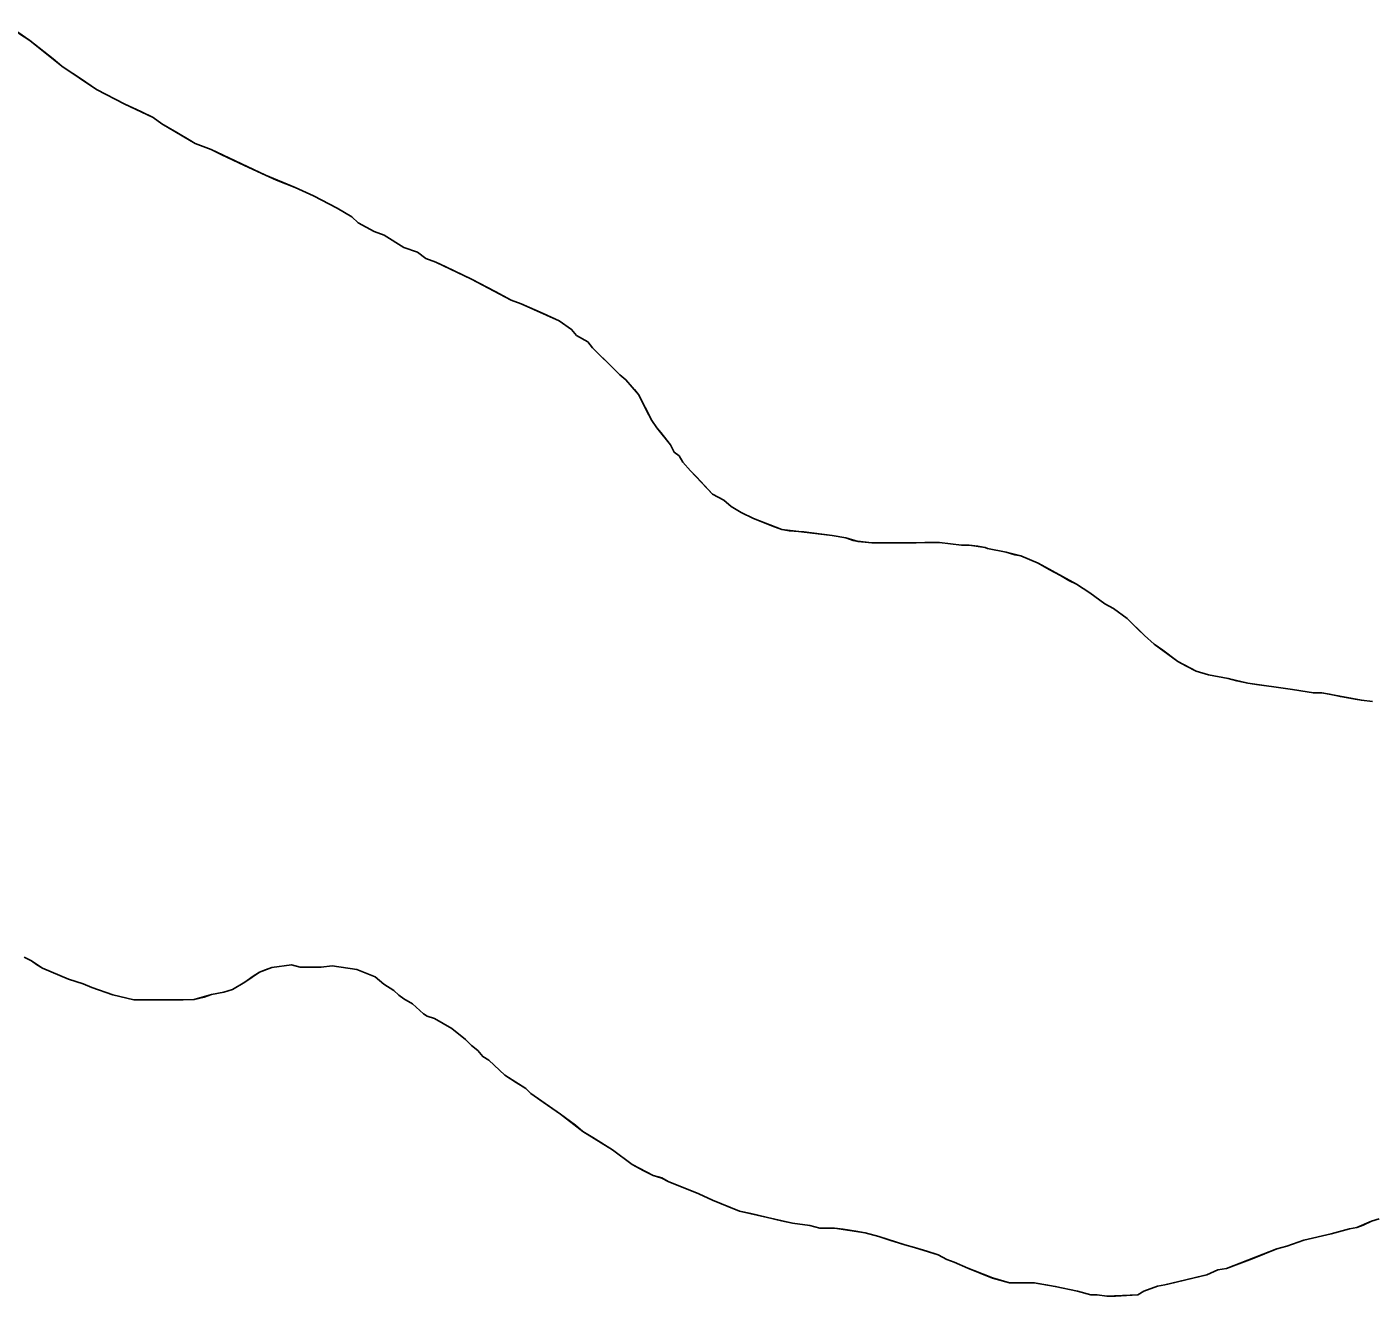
# Model space of a CAD drawing. Extents: x 3172297 to 3210190, y 958463 to 983887.
# Drawn here: x 3181958.5 to 3182186, y 965405.1 to 965619.8 of the extents above; entities that cross this region are included whole.
import ezdxf

# ---------------------------------------------------------------- set-up
doc = ezdxf.new("R2010")
doc.units = 0
doc.layers.add('V-SITE-VEGE', color=7, linetype='Continuous')
doc.layers.add('V-TOPO-SHOR', color=7, linetype='Continuous')

msp = doc.modelspace()

# ---------------------------------------------------------------- linework, layer by layer
at = {"layer": 'V-SITE-VEGE'}
for p, q in [((3181959.02, 965617.47), (3181955.68, 965619.76)), ((3181964.45, 965613.11), (3181959.02, 965617.47)), ((3181970.3, 965609.17), (3181964.45, 965613.11)), ((3181975.1, 965606.69), (3181970.3, 965609.17)), ((3181979.9, 965604.41), (3181975.1, 965606.69)), ((3181981.36, 965603.37), (3181979.9, 965604.41)), ((3181987, 965600.06), (3181981.36, 965603.37)), ((3181989.71, 965599.03), (3181987, 965600.06)), ((3181998.89, 965594.68), (3181989.71, 965599.03)), ((3182003.9, 965592.61), (3181998.89, 965594.68)), ((3182007.03, 965591.16), (3182003.9, 965592.61)), ((3182011, 965589.09), (3182007.03, 965591.16)), ((3182013.5, 965587.64), (3182011, 965589.09)), ((3182014.55, 965586.6), (3182013.5, 965587.64)), ((3182017.26, 965585.15), (3182014.55, 965586.6)), ((3182018.93, 965584.53), (3182017.26, 965585.15)), ((3182022.27, 965582.46), (3182018.93, 965584.53)), ((3182024.57, 965581.63), (3182022.27, 965582.46)), ((3182026.03, 965580.59), (3182024.57, 965581.63)), ((3182027.7, 965579.97), (3182026.03, 965580.59)), ((3182033.75, 965577.08), (3182027.7, 965579.97)), ((3182040.43, 965573.56), (3182033.75, 965577.08)), ((3182042.1, 965572.94), (3182040.43, 965573.56)), ((3182048.57, 965570.04), (3182042.1, 965572.94)), ((3182050.66, 965568.58), (3182048.57, 965570.04)), ((3182051.5, 965567.55), (3182050.66, 965568.58)), ((3182053.38, 965566.51), (3182051.5, 965567.55)), ((3182054.21, 965565.47), (3182053.38, 965566.51)), ((3182057.55, 965562.15), (3182054.21, 965565.47)), ((3182058.81, 965560.9), (3182057.55, 965562.15)), ((3182059.85, 965560.07), (3182058.81, 965560.9)), ((3182061.95, 965557.58), (3182059.85, 965560.07)), ((3182064.25, 965553.21), (3182061.95, 965557.58)), ((3182065.09, 965551.96), (3182064.25, 965553.21)), ((3182067.39, 965549.05), (3182065.09, 965551.96)), ((3182068.02, 965547.8), (3182067.39, 965549.05)), ((3182068.86, 965547.18), (3182068.02, 965547.8)), ((3182069.48, 965546.14), (3182068.86, 965547.18)), ((3182070.74, 965544.69), (3182069.48, 965546.14)), ((3182074.5, 965540.74), (3182070.74, 965544.69)), ((3182076.38, 965539.7), (3182074.5, 965540.74)), ((3182077.64, 965538.66), (3182076.38, 965539.7)), ((3182079.31, 965537.62), (3182077.64, 965538.66)), ((3182081.39, 965536.59), (3182079.31, 965537.62)), ((3182086.19, 965534.73), (3182081.39, 965536.59)), ((3182094.74, 965533.72), (3182086.19, 965534.73)), ((3182097.03, 965533.31), (3182094.74, 965533.72)), ((3182099.12, 965532.69), (3182097.03, 965533.31)), ((3182101.41, 965532.49), (3182099.12, 965532.69)), ((3182112.87, 965532.53), (3182101.41, 965532.49)), ((3182116.62, 965532.12), (3182112.87, 965532.53)), ((3182117.88, 965532.12), (3182116.62, 965532.12)), ((3182120.58, 965531.72), (3182117.88, 965532.12)), ((3182121, 965531.51), (3182120.58, 965531.72)), ((3182124.13, 965530.89), (3182121, 965531.51)), ((3182126.63, 965530.28), (3182124.13, 965530.89)), ((3182129.55, 965529.04), (3182126.63, 965530.28)), ((3182136.03, 965525.51), (3182129.55, 965529.04)), ((3182138.32, 965524.06), (3182136.03, 965525.51)), ((3182140.83, 965522.2), (3182138.32, 965524.06)), ((3182142.29, 965521.37), (3182140.83, 965522.2)), ((3182144.59, 965519.7), (3182142.29, 965521.37)), ((3182147.52, 965516.8), (3182144.59, 965519.7)), ((3182149.19, 965515.34), (3182147.52, 965516.8)), ((3182153.16, 965512.44), (3182149.19, 965515.34)), ((3182156.29, 965510.78), (3182153.16, 965512.44)), ((3182158.37, 965510.16), (3182156.29, 965510.78)), ((3182161.71, 965509.55), (3182158.37, 965510.16)), ((3182165.04, 965508.73), (3182161.71, 965509.55)), ((3182172.55, 965507.71), (3182165.04, 965508.73)), ((3182176.1, 965507.1), (3182172.55, 965507.71)), ((3182177.55, 965507.1), (3182176.1, 965507.1)), ((3182184.23, 965505.87), (3182177.55, 965507.1)), ((3182186.1, 965505.67), (3182184.23, 965505.87)), ((3181958.06, 965462.43), (3181959.31, 965461.81)), ((3181959.31, 965461.81), (3181961.19, 965460.57)), ((3181961.19, 965460.57), (3181965.57, 965458.7)), ((3181995.37, 965458.17), (3181997.87, 965459.85)), ((3181997.87, 965459.85), (3181999.95, 965460.69)), ((3181999.95, 965460.69), (3182003.28, 965461.12)), ((3182003.28, 965461.12), (3182004.74, 965460.71)), ((3182004.74, 965460.71), (3182008.28, 965460.71)), ((3182008.28, 965460.71), (3182010.16, 965460.93)), ((3182010.16, 965460.93), (3182014.33, 965460.32)), ((3182014.33, 965460.32), (3182017.46, 965459.08)), ((3182017.46, 965459.08), (3182018.92, 965457.83)), ((3181965.57, 965458.7), (3181968.07, 965457.88)), ((3181968.07, 965457.88), (3181969.53, 965457.26)), ((3181969.53, 965457.26), (3181973.08, 965456.02)), ((3181991.83, 965456.5), (3181993.29, 965456.92)), ((3181993.29, 965456.92), (3181995.37, 965458.17)), ((3182018.92, 965457.83), (3182020.59, 965456.8)), ((3182020.59, 965456.8), (3182021.43, 965455.96)), ((3181973.08, 965456.02), (3181976.62, 965455.2)), ((3181976.62, 965455.2), (3181986.83, 965455.23)), ((3181986.83, 965455.23), (3181989.75, 965456.07)), ((3181989.75, 965456.07), (3181991.83, 965456.5)), ((3182021.43, 965455.96), (3182022.26, 965455.34)), ((3182022.26, 965455.34), (3182023.72, 965454.51)), ((3182023.72, 965454.51), (3182025.6, 965452.85)), ((3182025.6, 965452.85), (3182026.23, 965452.44)), ((3182026.23, 965452.44), (3182027.48, 965452.02)), ((3182027.48, 965452.02), (3182030.41, 965450.37)), ((3182030.41, 965450.37), (3182032.7, 965448.5)), ((3182032.7, 965448.5), (3182033.75, 965447.46)), ((3182033.75, 965447.46), (3182034.79, 965446.63)), ((3182034.79, 965446.63), (3182035.63, 965445.59)), ((3182035.63, 965445.59), (3182036.67, 965444.97)), ((3182036.67, 965444.97), (3182039.39, 965442.47)), ((3182039.39, 965442.47), (3182042.94, 965440.2)), ((3182042.94, 965440.2), (3182043.78, 965439.36)), ((3182043.78, 965439.36), (3182048.79, 965435.84)), ((3182048.79, 965435.84), (3182052.55, 965432.93)), ((3182052.55, 965432.93), (3182057.56, 965429.82)), ((3182057.56, 965429.82), (3182060.9, 965427.33)), ((3182060.9, 965427.33), (3182064.45, 965425.47)), ((3182064.45, 965425.47), (3182065.91, 965425.05)), ((3182065.91, 965425.05), (3182066.96, 965424.44)), ((3182066.96, 965424.44), (3182072.17, 965422.37)), ((3182072.17, 965422.37), (3182074.46, 965421.33)), ((3182074.46, 965421.33), (3182079.06, 965419.47)), ((3182079.06, 965419.47), (3182088.02, 965417.42)), ((3182185.96, 965417.73), (3182187.22, 965418.15)), ((3182088.02, 965417.42), (3182090.94, 965417.01)), ((3182090.94, 965417.01), (3182092.61, 965416.6)), ((3182092.61, 965416.6), (3182095.11, 965416.6)), ((3182095.11, 965416.6), (3182100.32, 965415.79)), ((3182100.32, 965415.79), (3182102.62, 965415.17)), ((3182179.1, 965415.62), (3182182.22, 965416.47)), ((3182182.22, 965416.47), (3182183.47, 965416.68)), ((3182183.47, 965416.68), (3182185.96, 965417.73)), ((3182102.62, 965415.17), (3182107, 965413.73)), ((3182107, 965413.73), (3182108.67, 965413.31)), ((3182169.94, 965413.09), (3182171.6, 965413.51)), ((3182171.6, 965413.51), (3182174.51, 965414.57)), ((3182174.51, 965414.57), (3182179.1, 965415.62)), ((3182108.67, 965413.31), (3182112.63, 965412.08)), ((3182112.63, 965412.08), (3182114.09, 965411.25)), ((3182114.09, 965411.25), (3182115.34, 965410.84)), ((3182161.4, 965409.73), (3182169.94, 965413.09)), ((3182115.34, 965410.84), (3182117.64, 965409.8)), ((3182117.64, 965409.8), (3182121.81, 965408.14)), ((3182158.07, 965408.68), (3182159.94, 965409.52)), ((3182159.94, 965409.52), (3182161.4, 965409.73)), ((3182121.81, 965408.14), (3182124.73, 965407.32)), ((3182124.73, 965407.32), (3182128.9, 965407.34)), ((3182128.9, 965407.34), (3182132.44, 965406.72)), ((3182132.44, 965406.72), (3182136.2, 965405.9)), ((3182147.45, 965405.94), (3182149.74, 965406.78)), ((3182149.74, 965406.78), (3182150.99, 965406.99)), ((3182150.99, 965406.99), (3182158.07, 965408.68)), ((3182136.2, 965405.9), (3182138.49, 965405.28)), ((3182138.49, 965405.28), (3182139.53, 965405.29)), ((3182139.53, 965405.29), (3182141.2, 965405.08)), ((3182141.2, 965405.08), (3182146.41, 965405.31)), ((3182146.41, 965405.31), (3182147.45, 965405.94))]:
    msp.add_line(p, q, dxfattribs=at)
at = {"layer": 'V-TOPO-SHOR'}
for points in [[(3181957.14, 965618.72), (3181959.02, 965617.47), (3181962.99, 965614.36), (3181964.45, 965613.11), (3181966.33, 965611.87), (3181967.58, 965611.04), (3181970.3, 965609.17), (3181975.1, 965606.69), (3181977.81, 965605.45), (3181979.9, 965604.41), (3181981.36, 965603.37), (3181983.87, 965601.92), (3181985.96, 965600.68), (3181987, 965600.06), (3181989.71, 965599.03), (3181991.38, 965598.2), (3181995.35, 965596.33), (3181998.89, 965594.68), (3182000.77, 965593.85), (3182003.9, 965592.61), (3182007.03, 965591.16), (3182011, 965589.09), (3182013.5, 965587.64), (3182014.55, 965586.6), (3182017.26, 965585.15), (3182018.93, 965584.53), (3182022.27, 965582.46), (3182024.57, 965581.63), (3182026.03, 965580.59)], [(3182026.03, 965580.59), (3182027.7, 965579.97), (3182029.37, 965579.15), (3182033.75, 965577.08), (3182037.72, 965575.01), (3182040.43, 965573.56), (3182042.1, 965572.94), (3182045.86, 965571.28), (3182048.57, 965570.04), (3182050.66, 965568.58), (3182051.5, 965567.55), (3182053.38, 965566.51), (3182054.21, 965565.47), (3182055.05, 965564.64), (3182057.56, 965562.15), (3182058.81, 965560.9), (3182059.85, 965560.07), (3182061.32, 965558.41), (3182061.95, 965557.58), (3182063.2, 965555.08), (3182064.25, 965553.21), (3182065.09, 965551.96), (3182065.72, 965551.13), (3182066.76, 965549.88), (3182067.39, 965549.05), (3182068.02, 965547.8), (3182068.86, 965547.18), (3182069.48, 965546.14), (3182070.74, 965544.69), (3182071.78, 965543.65), (3182074.5, 965540.74), (3182076.38, 965539.7), (3182077.64, 965538.66), (3182079.31, 965537.63), (3182081.39, 965536.59), (3182084.52, 965535.35), (3182086.19, 965534.73), (3182087.44, 965534.53), (3182089.94, 965534.33), (3182094.74, 965533.72), (3182097.03, 965533.31), (3182098.28, 965532.9), (3182099.12, 965532.69), (3182099.54, 965532.69), (3182101.41, 965532.49), (3182102.45, 965532.49), (3182106.2, 965532.5), (3182107.87, 965532.51), (3182108.91, 965532.51), (3182110.37, 965532.52), (3182111.41, 965532.52), (3182112.87, 965532.53), (3182116.62, 965532.12), (3182117.88, 965532.12), (3182119.33, 965531.92), (3182120.58, 965531.72), (3182121, 965531.51), (3182124.13, 965530.89), (3182125.59, 965530.48), (3182126.63, 965530.28), (3182127.68, 965529.86), (3182129.55, 965529.04), (3182131.43, 965528), (3182133.31, 965526.96), (3182134.77, 965526.13), (3182136.03, 965525.51), (3182138.32, 965524.06), (3182140.83, 965522.2), (3182142.29, 965521.37), (3182144.59, 965519.71), (3182146.47, 965517.84), (3182147.52, 965516.8), (3182149.19, 965515.34), (3182150.65, 965514.31), (3182153.16, 965512.44), (3182154.62, 965511.61), (3182156.29, 965510.78), (3182158.37, 965510.16), (3182161.71, 965509.55), (3182163.17, 965509.14), (3182165.04, 965508.73), (3182166.5, 965508.52), (3182169.42, 965508.12), (3182172.55, 965507.71), (3182175.05, 965507.3), (3182176.1, 965507.1), (3182177.55, 965507.1), (3182178.81, 965506.9), (3182180.68, 965506.48), (3182183.18, 965506.07), (3182184.23, 965505.87), (3182186.1, 965505.67)], [(3182034.79, 965446.63), (3182033.75, 965447.46), (3182032.7, 965448.5), (3182030.41, 965450.37), (3182028.94, 965451.2), (3182027.48, 965452.02), (3182026.23, 965452.44), (3182025.6, 965452.85), (3182023.72, 965454.51), (3182022.26, 965455.34), (3182021.43, 965455.96), (3182020.59, 965456.8), (3182018.92, 965457.83), (3182017.46, 965459.08), (3182014.33, 965460.32), (3182010.16, 965460.93), (3182008.28, 965460.71), (3182006.41, 965460.71), (3182004.74, 965460.71), (3182003.28, 965461.12), (3181999.95, 965460.69), (3181998.91, 965460.27), (3181997.87, 965459.85), (3181996.83, 965459.22), (3181995.37, 965458.17), (3181993.29, 965456.92), (3181991.83, 965456.5), (3181989.75, 965456.07), (3181988.5, 965455.65), (3181986.83, 965455.23), (3181984.96, 965455.22), (3181983.71, 965455.22), (3181982.04, 965455.21), (3181980.58, 965455.21), (3181978.5, 965455.2), (3181976.62, 965455.2), (3181973.08, 965456.02), (3181969.53, 965457.26), (3181968.07, 965457.88), (3181965.57, 965458.7), (3181964.11, 965459.32), (3181961.19, 965460.57), (3181960.14, 965461.19), (3181959.31, 965461.81), (3181958.06, 965462.43)], [(3182187.21, 965418.15), (3182185.96, 965417.73), (3182184.51, 965417.1), (3182183.47, 965416.68), (3182182.22, 965416.47), (3182179.1, 965415.62), (3182174.51, 965414.57), (3182171.6, 965413.52), (3182169.94, 965413.09), (3182167.85, 965412.25), (3182165.77, 965411.41), (3182163.07, 965410.36), (3182161.4, 965409.73), (3182159.94, 965409.52), (3182158.07, 965408.68), (3182156.4, 965408.26), (3182154.53, 965407.83), (3182152.66, 965407.41), (3182150.99, 965406.99), (3182149.74, 965406.78), (3182147.45, 965405.94), (3182146.41, 965405.31), (3182142.66, 965405.09), (3182141.2, 965405.08), (3182139.53, 965405.29), (3182138.49, 965405.28), (3182136.2, 965405.9), (3182132.44, 965406.72), (3182131.2, 965406.93), (3182128.9, 965407.34), (3182127.65, 965407.33), (3182126.61, 965407.33), (3182124.73, 965407.32), (3182121.81, 965408.15), (3182118.68, 965409.39), (3182117.64, 965409.8), (3182115.34, 965410.84), (3182114.09, 965411.25), (3182112.63, 965412.08), (3182110.75, 965412.7), (3182108.67, 965413.31), (3182107, 965413.73), (3182104.5, 965414.55), (3182102.62, 965415.17), (3182100.32, 965415.79), (3182099.07, 965415.99), (3182096.57, 965416.4), (3182095.11, 965416.6), (3182092.61, 965416.6), (3182090.94, 965417.01), (3182088.02, 965417.42), (3182086.15, 965417.83), (3182080.94, 965419.06), (3182079.06, 965419.47), (3182076.97, 965420.3), (3182074.46, 965421.33), (3182072.17, 965422.37), (3182066.96, 965424.44), (3182065.91, 965425.06), (3182064.45, 965425.47), (3182062.78, 965426.3), (3182060.9, 965427.33), (3182057.56, 965429.82), (3182054.22, 965431.9), (3182052.55, 965432.93), (3182051.29, 965433.97), (3182048.79, 965435.84), (3182045.87, 965437.91), (3182043.78, 965439.36), (3182042.94, 965440.2), (3182041.27, 965441.23), (3182039.39, 965442.47), (3182036.67, 965444.97), (3182035.63, 965445.59), (3182034.79, 965446.63)]]:
    msp.add_lwpolyline(points, dxfattribs=at)

doc.saveas('drawing.dxf')
